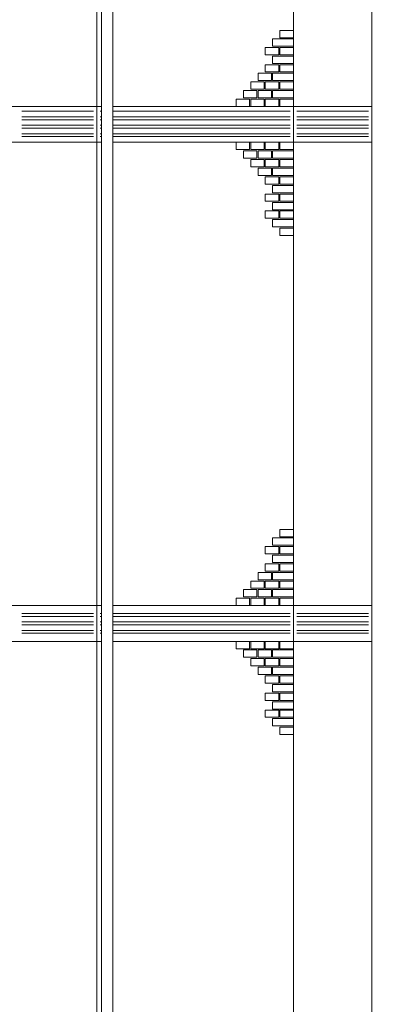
# Model space of a CAD drawing. Header units: millimetres. Extents: x 402 to 79005, y -7782 to 89952.
# Tile 305 of 423: x 40148 to 40472, y 24570 to 25447. Entities that reach past the tile are written whole.
import ezdxf

# ---------------------------------------------------------------- set-up
doc = ezdxf.new("R2010")
doc.units = ezdxf.units.MM
doc.header["$LTSCALE"] = 10
doc.layers.get('0').update_dxf_attribs({"lineweight": 0})
doc.layers.add('kreski', color=8, linetype='Continuous', lineweight=5)

msp = doc.modelspace()

# ---------------------------------------------------------------- linework, layer by layer
at = {"color": 8}
for p, q in [((40149.48, 25365.81), (40213.48, 25365.81)), ((40149.48, 25360.81), (40213.48, 25360.81)), ((40219.48, 25365.81), (40220.6, 25365.81)), ((40219.48, 25360.81), (40220.6, 25360.81)), ((40230.6, 25365.81), (40388.48, 25365.81)), ((40230.6, 25360.81), (40388.48, 25360.81)), ((40394.48, 25365.81), (40458.48, 25365.81)), ((40394.48, 25360.81), (40458.48, 25360.81)), ((40149.48, 25358.31), (40213.48, 25358.31)), ((40149.48, 25353.31), (40213.48, 25353.31)), ((40219.48, 25358.31), (40220.6, 25358.31)), ((40219.48, 25353.31), (40220.6, 25353.31)), ((40230.6, 25358.31), (40388.48, 25358.31)), ((40230.6, 25353.31), (40388.48, 25353.31)), ((40394.48, 25358.31), (40458.48, 25358.31)), ((40394.48, 25353.31), (40458.48, 25353.31)), ((40149.48, 25350.81), (40213.48, 25350.81)), ((40149.48, 25345.81), (40213.48, 25345.81)), ((40149.48, 25343.31), (40213.48, 25343.31)), ((40219.48, 25350.81), (40220.6, 25350.81)), ((40219.48, 25345.81), (40220.6, 25345.81)), ((40219.48, 25343.31), (40220.6, 25343.31)), ((40230.6, 25350.81), (40388.48, 25350.81)), ((40230.6, 25345.81), (40388.48, 25345.81)), ((40230.6, 25343.31), (40388.48, 25343.31)), ((40394.48, 25350.81), (40458.48, 25350.81)), ((40394.48, 25345.81), (40458.48, 25345.81)), ((40394.48, 25343.31), (40458.48, 25343.31)), ((40149.48, 24918.31), (40213.48, 24918.31)), ((40149.48, 24915.81), (40213.48, 24915.81)), ((40219.48, 24918.31), (40220.6, 24918.31)), ((40219.48, 24915.81), (40220.6, 24915.81)), ((40230.6, 24918.31), (40388.48, 24918.31)), ((40230.6, 24915.81), (40388.48, 24915.81)), ((40394.48, 24918.31), (40458.48, 24918.31)), ((40394.48, 24915.81), (40458.48, 24915.81)), ((40149.48, 24910.81), (40213.48, 24910.81)), ((40149.48, 24908.31), (40213.48, 24908.31)), ((40219.48, 24910.81), (40220.6, 24910.81)), ((40219.48, 24908.31), (40220.6, 24908.31)), ((40230.6, 24910.81), (40388.48, 24910.81)), ((40230.6, 24908.31), (40388.48, 24908.31)), ((40394.48, 24910.81), (40458.48, 24910.81)), ((40394.48, 24908.31), (40458.48, 24908.31)), ((40149.48, 24903.31), (40213.48, 24903.31)), ((40149.48, 24900.81), (40213.48, 24900.81)), ((40219.48, 24903.31), (40220.6, 24903.31)), ((40219.48, 24900.81), (40220.6, 24900.81)), ((40230.6, 24903.31), (40388.48, 24903.31)), ((40230.6, 24900.81), (40388.48, 24900.81)), ((40394.48, 24903.31), (40458.48, 24903.31)), ((40394.48, 24900.81), (40458.48, 24900.81))]:
    msp.add_line(p, q, dxfattribs=at)
for points in [[(40220.6, 24246.64), (40220.6, 25503.68), (40268.16, 25546.47), (40268.16, 25555.72)], [(40230.6, 23961.57), (40230.6, 25499.23), (40278.16, 25542.01), (40278.16, 25555.72)]]:
    msp.add_lwpolyline(points)
at = {"color": 7}
for points in [[(40221.48, 23866.42), (40221.48, 23935.42), (40216.48, 23940.42), (40216.48, 24132.42), (40216.48, 24133.42), (40217.48, 24133.42, -0.414214), (40224.48, 24140.42), (40224.48, 24141.42), (40225.48, 24141.42), (40225.48, 24154.42), (40226.98, 24154.42), (40227.48, 24156.42), (40216.48, 24163.42), (40216.48, 24232.42), (40217.48, 24232.42, -0.414214), (40221.48, 24236.42), (40221.48, 24237.42), (40222.48, 24237.42), (40222.48, 24243.42), (40223.98, 24243.42), (40224.48, 24245.42), (40216.48, 24247.92), (40216.48, 25461.4)], [(40466.48, 23866.42), (40466.48, 23935.42), (40461.48, 23940.42), (40461.48, 24132.42), (40461.48, 24133.42), (40462.48, 24133.42, -0.414214), (40469.48, 24140.42), (40469.48, 24141.42), (40470.48, 24141.42), (40470.48, 24154.42), (40471.98, 24154.42), (40472.48, 24156.42), (40461.48, 24163.42), (40461.48, 24232.42), (40462.48, 24232.42, -0.414214), (40466.48, 24236.42), (40466.48, 24237.42), (40467.48, 24237.42), (40467.48, 24243.42), (40468.98, 24243.42), (40469.48, 24245.42), (40461.48, 24247.92), (40461.48, 25461.4)]]:
    msp.add_lwpolyline(points, format="xyb", dxfattribs=at)
msp.add_lwpolyline([(40396.48, 23866.42), (40396.48, 23935.42), (40391.48, 23940.42), (40391.48, 24132.42), (40391.48, 24133.42), (40392.48, 24133.42, -0.414214), (40399.48, 24140.42), (40399.48, 24141.42), (40400.48, 24141.42), (40400.48, 24154.42), (40401.98, 24154.42), (40402.48, 24156.42), (40391.48, 24163.42), (40391.48, 24232.42), (40392.48, 24232.42, -0.414214), (40396.48, 24236.42), (40396.48, 24237.42), (40397.48, 24237.42), (40397.48, 24243.42), (40398.98, 24243.42), (40399.48, 24245.42), (40391.48, 24247.92), (40391.48, 25461.4)], format="xyb")
at = {"color": 8}
for points in [[(40220.6, 25338.18), (40043.48, 25338.18), (40043.48, 25370.08), (40220.6, 25370.08)], [(40230.6, 25370.08), (40461.48, 25370.08), (40461.48, 25338.18), (40230.6, 25338.18)], [(40220.6, 24893.52), (40043.48, 24893.52), (40043.48, 24925.42), (40220.6, 24925.42)], [(40230.6, 24925.42), (40461.48, 24925.42), (40461.48, 24893.52), (40230.6, 24893.52)]]:
    msp.add_lwpolyline(points, dxfattribs=at)
at = {"layer": 'kreski'}
for points in [[(40391.48, 25431.26), (40379.48, 25431.26), (40379.48, 25437.76), (40391.48, 25437.76)], [(40378.48, 25416.16), (40366.48, 25416.16), (40366.48, 25422.66), (40378.48, 25422.66)], [(40391.48, 25423.84), (40372.98, 25423.84), (40372.98, 25430.34), (40391.48, 25430.34)], [(40391.48, 25416.16), (40379.48, 25416.16), (40379.48, 25422.66), (40391.48, 25422.66)], [(40391.48, 25408.48), (40372.98, 25408.48), (40372.98, 25414.98), (40391.48, 25414.98)], [(40378.48, 25400.8), (40366.48, 25400.8), (40366.48, 25407.3), (40378.48, 25407.3)], [(40391.48, 25400.8), (40379.48, 25400.8), (40379.48, 25407.3), (40391.48, 25407.3)], [(40371.98, 25393.12), (40359.98, 25393.12), (40359.98, 25399.62), (40371.98, 25399.62)], [(40391.48, 25393.12), (40372.98, 25393.12), (40372.98, 25399.62), (40391.48, 25399.62)], [(40365.48, 25385.44), (40353.48, 25385.44), (40353.48, 25391.94), (40365.48, 25391.94)], [(40378.48, 25385.44), (40366.48, 25385.44), (40366.48, 25391.94), (40378.48, 25391.94)], [(40391.48, 25385.44), (40379.48, 25385.44), (40379.48, 25391.94), (40391.48, 25391.94)], [(40358.98, 25377.76), (40346.98, 25377.76), (40346.98, 25384.26), (40358.98, 25384.26)], [(40371.98, 25377.76), (40359.98, 25377.76), (40359.98, 25384.26), (40371.98, 25384.26)], [(40391.48, 25377.76), (40372.98, 25377.76), (40372.98, 25384.26), (40391.48, 25384.26)], [(40352.48, 25370.08), (40340.48, 25370.08), (40340.48, 25376.58), (40352.48, 25376.58)], [(40365.48, 25370.08), (40353.48, 25370.08), (40353.48, 25376.58), (40365.48, 25376.58)], [(40378.48, 25370.08), (40366.48, 25370.08), (40366.48, 25376.58), (40378.48, 25376.58)], [(40391.48, 25370.08), (40379.48, 25370.08), (40379.48, 25376.58), (40391.48, 25376.58)], [(40352.48, 25338.18), (40340.48, 25338.18), (40340.48, 25331.68), (40352.48, 25331.68)], [(40365.48, 25338.18), (40353.48, 25338.18), (40353.48, 25331.68), (40365.48, 25331.68)], [(40378.48, 25338.18), (40366.48, 25338.18), (40366.48, 25331.68), (40378.48, 25331.68)], [(40391.48, 25338.18), (40379.48, 25338.18), (40379.48, 25331.68), (40391.48, 25331.68)], [(40358.98, 25330.5), (40346.98, 25330.5), (40346.98, 25324), (40358.98, 25324)], [(40371.98, 25330.5), (40359.98, 25330.5), (40359.98, 25324), (40371.98, 25324)], [(40391.48, 25330.5), (40372.98, 25330.5), (40372.98, 25324), (40391.48, 25324)], [(40365.48, 25322.82), (40353.48, 25322.82), (40353.48, 25316.32), (40365.48, 25316.32)], [(40378.48, 25322.82), (40366.48, 25322.82), (40366.48, 25316.32), (40378.48, 25316.32)], [(40391.48, 25322.82), (40379.48, 25322.82), (40379.48, 25316.32), (40391.48, 25316.32)], [(40371.98, 25315.14), (40359.98, 25315.14), (40359.98, 25308.64), (40371.98, 25308.64)], [(40391.48, 25315.14), (40372.98, 25315.14), (40372.98, 25308.64), (40391.48, 25308.64)], [(40378.48, 25307.46), (40366.48, 25307.46), (40366.48, 25300.96), (40378.48, 25300.96)], [(40391.48, 25299.78), (40372.98, 25299.78), (40372.98, 25293.28), (40391.48, 25293.28)], [(40391.48, 25307.46), (40379.48, 25307.46), (40379.48, 25300.96), (40391.48, 25300.96)], [(40378.48, 25292.1), (40366.48, 25292.1), (40366.48, 25285.6), (40378.48, 25285.6)], [(40391.48, 25292.1), (40379.48, 25292.1), (40379.48, 25285.6), (40391.48, 25285.6)], [(40391.48, 25284.42), (40372.98, 25284.42), (40372.98, 25277.92), (40391.48, 25277.92)], [(40378.48, 25277.01), (40366.48, 25277.01), (40366.48, 25270.51), (40378.48, 25270.51)], [(40391.48, 25277.01), (40379.48, 25277.01), (40379.48, 25270.51), (40391.48, 25270.51)], [(40391.48, 25269.33), (40372.98, 25269.33), (40372.98, 25262.83), (40391.48, 25262.83)], [(40391.48, 25261.65), (40379.48, 25261.65), (40379.48, 25255.15), (40391.48, 25255.15)], [(40391.48, 24986.6), (40379.48, 24986.6), (40379.48, 24993.1), (40391.48, 24993.1)], [(40391.48, 24979.18), (40372.98, 24979.18), (40372.98, 24985.68), (40391.48, 24985.68)], [(40378.48, 24971.5), (40366.48, 24971.5), (40366.48, 24978), (40378.48, 24978)], [(40391.48, 24971.5), (40379.48, 24971.5), (40379.48, 24978), (40391.48, 24978)], [(40391.48, 24963.82), (40372.98, 24963.82), (40372.98, 24970.32), (40391.48, 24970.32)], [(40378.48, 24956.14), (40366.48, 24956.14), (40366.48, 24962.64), (40378.48, 24962.64)], [(40391.48, 24956.14), (40379.48, 24956.14), (40379.48, 24962.64), (40391.48, 24962.64)], [(40371.98, 24948.46), (40359.98, 24948.46), (40359.98, 24954.96), (40371.98, 24954.96)], [(40391.48, 24948.46), (40372.98, 24948.46), (40372.98, 24954.96), (40391.48, 24954.96)], [(40365.48, 24940.78), (40353.48, 24940.78), (40353.48, 24947.28), (40365.48, 24947.28)], [(40378.48, 24940.78), (40366.48, 24940.78), (40366.48, 24947.28), (40378.48, 24947.28)], [(40391.48, 24940.78), (40379.48, 24940.78), (40379.48, 24947.28), (40391.48, 24947.28)], [(40352.48, 24925.42), (40340.48, 24925.42), (40340.48, 24931.92), (40352.48, 24931.92)], [(40358.98, 24933.1), (40346.98, 24933.1), (40346.98, 24939.6), (40358.98, 24939.6)], [(40365.48, 24925.42), (40353.48, 24925.42), (40353.48, 24931.92), (40365.48, 24931.92)], [(40371.98, 24933.1), (40359.98, 24933.1), (40359.98, 24939.6), (40371.98, 24939.6)], [(40378.48, 24925.42), (40366.48, 24925.42), (40366.48, 24931.92), (40378.48, 24931.92)], [(40391.48, 24933.1), (40372.98, 24933.1), (40372.98, 24939.6), (40391.48, 24939.6)], [(40391.48, 24925.42), (40379.48, 24925.42), (40379.48, 24931.92), (40391.48, 24931.92)], [(40352.48, 24893.52), (40340.48, 24893.52), (40340.48, 24887.02), (40352.48, 24887.02)], [(40365.48, 24893.52), (40353.48, 24893.52), (40353.48, 24887.02), (40365.48, 24887.02)], [(40378.48, 24893.52), (40366.48, 24893.52), (40366.48, 24887.02), (40378.48, 24887.02)], [(40391.48, 24893.52), (40379.48, 24893.52), (40379.48, 24887.02), (40391.48, 24887.02)], [(40358.98, 24885.84), (40346.98, 24885.84), (40346.98, 24879.34), (40358.98, 24879.34)], [(40371.98, 24885.84), (40359.98, 24885.84), (40359.98, 24879.34), (40371.98, 24879.34)], [(40391.48, 24885.84), (40372.98, 24885.84), (40372.98, 24879.34), (40391.48, 24879.34)], [(40365.48, 24878.16), (40353.48, 24878.16), (40353.48, 24871.66), (40365.48, 24871.66)], [(40371.98, 24870.48), (40359.98, 24870.48), (40359.98, 24863.98), (40371.98, 24863.98)], [(40378.48, 24878.16), (40366.48, 24878.16), (40366.48, 24871.66), (40378.48, 24871.66)], [(40391.48, 24870.48), (40372.98, 24870.48), (40372.98, 24863.98), (40391.48, 24863.98)], [(40391.48, 24878.16), (40379.48, 24878.16), (40379.48, 24871.66), (40391.48, 24871.66)], [(40378.48, 24862.8), (40366.48, 24862.8), (40366.48, 24856.3), (40378.48, 24856.3)], [(40391.48, 24862.8), (40379.48, 24862.8), (40379.48, 24856.3), (40391.48, 24856.3)], [(40391.48, 24855.12), (40372.98, 24855.12), (40372.98, 24848.62), (40391.48, 24848.62)], [(40378.48, 24847.44), (40366.48, 24847.44), (40366.48, 24840.94), (40378.48, 24840.94)], [(40391.48, 24847.44), (40379.48, 24847.44), (40379.48, 24840.94), (40391.48, 24840.94)], [(40391.48, 24839.76), (40372.98, 24839.76), (40372.98, 24833.26), (40391.48, 24833.26)], [(40378.48, 24832.35), (40366.48, 24832.35), (40366.48, 24825.85), (40378.48, 24825.85)], [(40391.48, 24832.35), (40379.48, 24832.35), (40379.48, 24825.85), (40391.48, 24825.85)], [(40391.48, 24824.67), (40372.98, 24824.67), (40372.98, 24818.17), (40391.48, 24818.17)], [(40391.48, 24816.99), (40379.48, 24816.99), (40379.48, 24810.49), (40391.48, 24810.49)]]:
    msp.add_lwpolyline(points, close=True, dxfattribs=at)

doc.saveas('drawing.dxf')
